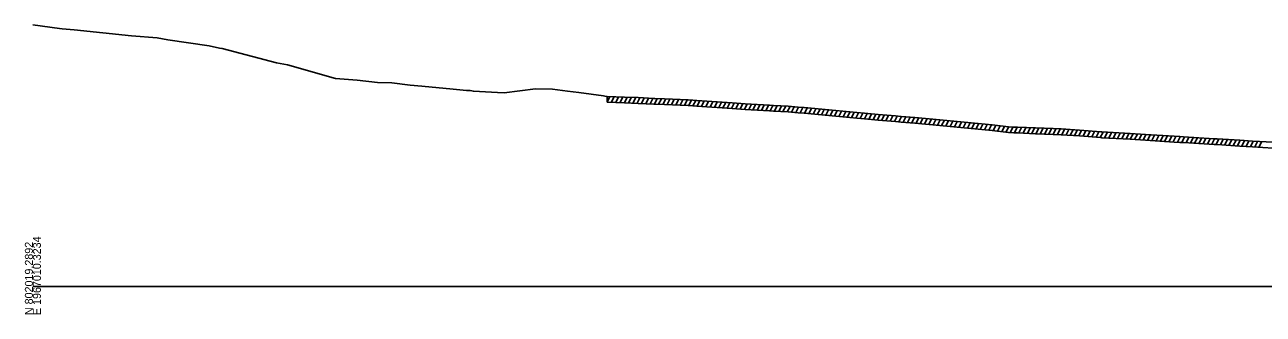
# Model space of a CAD drawing. Extents: x 1017 to 19997, y -1947 to 50737.
# Drawn here: x 11997.2 to 12430.4, y 41490.3 to 41591.4 of the extents above; entities that cross this region are included whole.
import ezdxf

# ---------------------------------------------------------------- set-up
doc = ezdxf.new("R2010")
doc.units = 0
for name, color, linetype in [('RD_GPK_XS_Cell', 7, 'Continuous'), ('RD_XS_ExGround', 7, 'Continuous'), ('RD_XS_ExPaveRet', 7, 'Continuous')]:
    doc.layers.add(name, color=color, linetype=linetype)

msp = doc.modelspace()

# ---------------------------------------------------------------- linework, layer by layer
at = {"layer": 'RD_GPK_XS_Cell'}
msp.add_line((12000, 41500), (12600, 41500), dxfattribs=at)
at = {"layer": 'RD_XS_ExGround'}
msp.add_lwpolyline([(12000, 41591.44), (12009.28, 41590.15), (12010.25, 41590.07), (12014.41, 41589.67), (12034.44, 41587.63), (12043.44, 41586.91), (12047.25, 41586.15), (12061.63, 41584.12), (12065.28, 41583.3), (12066.2, 41583.13), (12085.26, 41578.19), (12089.01, 41577.48), (12105.82, 41572.68), (12113.49, 41572.08), (12120.51, 41571.3), (12125.62, 41571.1), (12131.97, 41570.32), (12136.02, 41569.94), (12146.97, 41568.97), (12151.67, 41568.51), (12152.94, 41568.43), (12154.1, 41568.23), (12162.51, 41567.76), (12164.85, 41567.66), (12175.78, 41569.02), (12181.79, 41568.9), (12187.02, 41568.22), (12191.01, 41567.77), (12199.65, 41566.6), (12200.13, 41566.55), (12200.9, 41566.44), (12206.91, 41566.2), (12211.75, 41565.99), (12217.2, 41565.72), (12217.54, 41565.73), (12220.95, 41565.57), (12229.28, 41565.18), (12230.84, 41565.09), (12232.23, 41565), (12244.57, 41564.16), (12249.15, 41563.87), (12257.66, 41563.36), (12259.08, 41563.28), (12264.18, 41562.98), (12267.69, 41562.68), (12269.76, 41562.5), (12280.9, 41561.5), (12288.24, 41560.78), (12290.93, 41560.53), (12295.65, 41560.11), (12301.71, 41559.61), (12303.71, 41559.43), (12308.52, 41559.01), (12317.26, 41558.27), (12328.24, 41557.15), (12335.53, 41556.46), (12341.29, 41555.83), (12343.14, 41555.71), (12344.39, 41555.65), (12350.73, 41555.39), (12356.95, 41555.15), (12359.7, 41555.04), (12366.11, 41554.64), (12373.61, 41554.01), (12373.93, 41553.99), (12383.9, 41553.42), (12389.17, 41553.11), (12399.28, 41552.48), (12401.22, 41552.35), (12402.5, 41552.27), (12406.17, 41552.05), (12413.18, 41551.63), (12414.25, 41551.57), (12422.19, 41551.08), (12426.67, 41550.79), (12433.83, 41550.37)], dxfattribs=at)
at = {"layer": 'RD_XS_ExPaveRet'}
for p, q in [((12200.9, 41564.44), (12200.9, 41566.44)), ((12200.9, 41564.44), (12201.88, 41566.4)), ((12202.4, 41564.38), (12203.38, 41566.34)), ((12203.9, 41564.32), (12204.88, 41566.28)), ((12205.4, 41564.26), (12206.38, 41566.22)), ((12206.9, 41564.2), (12207.87, 41566.16)), ((12208.4, 41564.14), (12209.37, 41566.1)), ((12209.9, 41564.07), (12210.87, 41566.03)), ((12211.4, 41564.01), (12212.37, 41565.96)), ((12212.9, 41563.94), (12213.87, 41565.89)), ((12214.4, 41563.86), (12215.37, 41565.81)), ((12215.9, 41563.79), (12216.87, 41565.74)), ((12217.4, 41563.73), (12218.38, 41565.69)), ((12218.9, 41563.67), (12219.87, 41565.62)), ((12220.4, 41563.6), (12221.37, 41565.55)), ((12221.9, 41563.53), (12222.87, 41565.48)), ((12223.4, 41563.45), (12224.37, 41565.41)), ((12224.9, 41563.38), (12225.87, 41565.34)), ((12226.4, 41563.31), (12227.37, 41565.27)), ((12227.9, 41563.24), (12228.87, 41565.2)), ((12229.4, 41563.17), (12230.37, 41565.12)), ((12230.9, 41563.09), (12231.86, 41565.03)), ((12232.4, 41562.99), (12233.36, 41564.93)), ((12233.9, 41562.89), (12234.86, 41564.82)), ((12235.4, 41562.79), (12236.36, 41564.72)), ((12200.9, 41564.44), (12206.91, 41564.2)), ((12206.91, 41564.2), (12211.75, 41563.99)), ((12211.75, 41563.99), (12217.2, 41563.72)), ((12217.2, 41563.72), (12217.54, 41563.73)), ((12217.54, 41563.73), (12220.95, 41563.57)), ((12220.95, 41563.57), (12229.28, 41563.18)), ((12229.28, 41563.18), (12230.84, 41563.09)), ((12230.84, 41563.09), (12232.23, 41563)), ((12232.23, 41563), (12244.57, 41562.16)), ((12236.9, 41562.69), (12237.86, 41564.62)), ((12238.4, 41562.58), (12239.36, 41564.52)), ((12239.9, 41562.48), (12240.86, 41564.42)), ((12241.4, 41562.38), (12242.36, 41564.31)), ((12242.9, 41562.28), (12243.86, 41564.21)), ((12244.4, 41562.18), (12245.36, 41564.11)), ((12244.57, 41562.16), (12249.15, 41561.87)), ((12245.9, 41562.08), (12246.86, 41564.02)), ((12247.4, 41561.98), (12248.36, 41563.92)), ((12248.9, 41561.89), (12249.87, 41563.83)), ((12249.15, 41561.87), (12257.66, 41561.36)), ((12250.4, 41561.8), (12251.37, 41563.74)), ((12251.9, 41561.71), (12252.87, 41563.65)), ((12253.4, 41561.62), (12254.37, 41563.56)), ((12254.9, 41561.52), (12255.87, 41563.47)), ((12256.4, 41561.43), (12257.37, 41563.37)), ((12257.66, 41561.36), (12259.08, 41561.28)), ((12257.9, 41561.34), (12258.87, 41563.29)), ((12259.08, 41561.28), (12264.18, 41560.98)), ((12259.4, 41561.26), (12260.37, 41563.2)), ((12260.9, 41561.17), (12261.87, 41563.12)), ((12262.4, 41561.09), (12263.37, 41563.03)), ((12263.9, 41561), (12264.86, 41562.93)), ((12264.18, 41560.98), (12267.69, 41560.68)), ((12265.4, 41560.88), (12266.35, 41562.8)), ((12266.9, 41560.75), (12267.85, 41562.67)), ((12267.69, 41560.68), (12269.76, 41560.5)), ((12268.4, 41560.62), (12269.35, 41562.53)), ((12269.76, 41560.5), (12280.9, 41559.5)), ((12269.9, 41560.49), (12270.85, 41562.4)), ((12271.4, 41560.35), (12272.35, 41562.27)), ((12272.9, 41560.22), (12273.85, 41562.13)), ((12274.4, 41560.08), (12275.35, 41562)), ((12275.9, 41559.95), (12276.85, 41561.86)), ((12277.4, 41559.81), (12278.35, 41561.73)), ((12278.9, 41559.68), (12279.85, 41561.59)), ((12280.4, 41559.55), (12281.35, 41561.46)), ((12281.9, 41559.4), (12282.85, 41561.31)), ((12283.4, 41559.26), (12284.35, 41561.16)), ((12284.9, 41559.11), (12285.85, 41561.02)), ((12286.4, 41558.96), (12287.35, 41560.87)), ((12287.9, 41558.82), (12288.85, 41560.73)), ((12289.4, 41558.67), (12290.35, 41560.58)), ((12290.9, 41558.53), (12291.85, 41560.45)), ((12280.9, 41559.5), (12288.24, 41558.78)), ((12288.24, 41558.78), (12290.93, 41558.53)), ((12290.93, 41558.53), (12295.65, 41558.11)), ((12292.4, 41558.4), (12293.35, 41560.32)), ((12293.9, 41558.27), (12294.85, 41560.18)), ((12295.4, 41558.14), (12296.36, 41560.05)), ((12295.65, 41558.11), (12301.71, 41557.61)), ((12296.9, 41558.01), (12297.86, 41559.93)), ((12298.4, 41557.89), (12299.36, 41559.81)), ((12299.9, 41557.76), (12300.86, 41559.68)), ((12301.4, 41557.64), (12302.35, 41559.55)), ((12301.71, 41557.61), (12303.71, 41557.43)), ((12302.9, 41557.5), (12303.85, 41559.42)), ((12303.71, 41557.43), (12308.52, 41557.01)), ((12304.4, 41557.37), (12305.35, 41559.29)), ((12305.9, 41557.24), (12306.85, 41559.16)), ((12307.4, 41557.11), (12308.35, 41559.03)), ((12308.52, 41557.01), (12317.26, 41556.27)), ((12308.9, 41556.98), (12309.86, 41558.9)), ((12310.4, 41556.85), (12311.36, 41558.77)), ((12311.9, 41556.73), (12312.86, 41558.65)), ((12313.4, 41556.6), (12314.36, 41558.52)), ((12314.9, 41556.47), (12315.86, 41558.39)), ((12316.4, 41556.34), (12317.35, 41558.26)), ((12317.26, 41556.27), (12328.24, 41555.15)), ((12317.9, 41556.21), (12318.85, 41558.11)), ((12319.4, 41556.05), (12320.35, 41557.95)), ((12320.9, 41555.9), (12321.85, 41557.8)), ((12322.4, 41555.74), (12323.35, 41557.65)), ((12323.9, 41555.59), (12324.85, 41557.49)), ((12325.4, 41555.44), (12326.35, 41557.34)), ((12326.9, 41555.28), (12327.85, 41557.19)), ((12328.4, 41555.13), (12329.35, 41557.04)), ((12329.9, 41554.99), (12330.85, 41556.9)), ((12331.4, 41554.85), (12332.35, 41556.76)), ((12332.9, 41554.71), (12333.85, 41556.62)), ((12334.4, 41554.57), (12335.35, 41556.48)), ((12335.9, 41554.42), (12336.84, 41556.32)), ((12337.4, 41554.26), (12338.34, 41556.15)), ((12328.24, 41555.15), (12335.53, 41554.46)), ((12335.53, 41554.46), (12341.29, 41553.83)), ((12338.9, 41554.09), (12339.84, 41555.99)), ((12340.4, 41553.93), (12341.35, 41555.83)), ((12341.29, 41553.83), (12343.14, 41553.71)), ((12341.9, 41553.79), (12342.87, 41555.73)), ((12343.14, 41553.71), (12344.39, 41553.65)), ((12343.4, 41553.7), (12344.37, 41555.66)), ((12344.39, 41553.65), (12350.73, 41553.39)), ((12344.9, 41553.63), (12345.88, 41555.59)), ((12346.4, 41553.57), (12347.38, 41555.53)), ((12347.9, 41553.51), (12348.88, 41555.47)), ((12349.4, 41553.45), (12350.38, 41555.41)), ((12350.73, 41553.39), (12356.95, 41553.15)), ((12350.9, 41553.39), (12351.88, 41555.35)), ((12352.4, 41553.33), (12353.38, 41555.29)), ((12353.9, 41553.27), (12354.88, 41555.23)), ((12355.4, 41553.21), (12356.38, 41555.17)), ((12356.9, 41553.15), (12357.88, 41555.11)), ((12356.95, 41553.15), (12359.7, 41553.04)), ((12358.4, 41553.09), (12359.38, 41555.05)), ((12359.7, 41553.04), (12366.11, 41552.64)), ((12359.9, 41553.03), (12360.87, 41554.97)), ((12361.4, 41552.93), (12362.37, 41554.87)), ((12362.9, 41552.84), (12363.87, 41554.78)), ((12364.4, 41552.75), (12365.37, 41554.69)), ((12365.9, 41552.66), (12366.86, 41554.58)), ((12366.11, 41552.64), (12373.61, 41552.01)), ((12367.4, 41552.53), (12368.36, 41554.45)), ((12368.9, 41552.41), (12369.86, 41554.33)), ((12370.4, 41552.28), (12371.36, 41554.2)), ((12371.9, 41552.15), (12372.86, 41554.07)), ((12373.4, 41552.02), (12374.36, 41553.96)), ((12373.61, 41552.01), (12373.93, 41551.99)), ((12373.93, 41551.99), (12383.9, 41551.42)), ((12374.9, 41551.93), (12375.87, 41553.88)), ((12376.4, 41551.85), (12377.37, 41553.79)), ((12377.9, 41551.76), (12378.87, 41553.7)), ((12379.4, 41551.67), (12380.37, 41553.62)), ((12380.9, 41551.59), (12381.87, 41553.53)), ((12382.4, 41551.5), (12383.37, 41553.45)), ((12383.9, 41551.42), (12384.87, 41553.36)), ((12385.4, 41551.33), (12386.37, 41553.27)), ((12386.9, 41551.24), (12387.87, 41553.18)), ((12388.4, 41551.15), (12389.37, 41553.09)), ((12389.9, 41551.06), (12390.87, 41553)), ((12391.4, 41550.97), (12392.37, 41552.91)), ((12392.9, 41550.87), (12393.87, 41552.81)), ((12394.4, 41550.78), (12395.37, 41552.72)), ((12395.9, 41550.69), (12396.87, 41552.63)), ((12397.4, 41550.59), (12398.37, 41552.53)), ((12398.9, 41550.5), (12399.87, 41552.44)), ((12400.4, 41550.4), (12401.36, 41552.34)), ((12401.9, 41550.31), (12402.87, 41552.25)), ((12403.4, 41550.22), (12404.37, 41552.16)), ((12404.9, 41550.12), (12405.87, 41552.07)), ((12406.4, 41550.03), (12407.37, 41551.97)), ((12407.9, 41549.94), (12408.87, 41551.88)), ((12409.4, 41549.85), (12410.37, 41551.8)), ((12383.9, 41551.42), (12389.17, 41551.11)), ((12389.17, 41551.11), (12399.28, 41550.48)), ((12399.28, 41550.48), (12401.22, 41550.35)), ((12401.22, 41550.35), (12402.5, 41550.27)), ((12402.5, 41550.27), (12406.17, 41550.05)), ((12406.17, 41550.05), (12413.18, 41549.63)), ((12410.9, 41549.76), (12411.87, 41551.71)), ((12412.4, 41549.67), (12413.37, 41551.62)), ((12413.18, 41549.63), (12414.25, 41549.57)), ((12413.9, 41549.59), (12414.87, 41551.54)), ((12414.25, 41549.57), (12422.19, 41549.08)), ((12415.4, 41549.5), (12416.37, 41551.44)), ((12416.9, 41549.41), (12417.87, 41551.35)), ((12418.4, 41549.32), (12419.37, 41551.26)), ((12419.9, 41549.22), (12420.87, 41551.16)), ((12421.4, 41549.13), (12422.37, 41551.07)), ((12422.19, 41549.08), (12426.67, 41548.79)), ((12422.9, 41549.04), (12423.86, 41550.97)), ((12424.4, 41548.94), (12425.36, 41550.87)), ((12425.9, 41548.84), (12426.86, 41550.78)), ((12426.67, 41548.79), (12433.83, 41548.37)), ((12427.4, 41548.74), (12428.37, 41550.69)), ((12428.9, 41548.66), (12429.87, 41550.6))]:
    msp.add_line(p, q, dxfattribs=at)

# ---------------------------------------------------------------- texts
at = {"layer": 'RD_GPK_XS_Cell'}
for s, p in [('E 1967010.3234', (12002.8, 41490)), ('N 802019.2892', (12000, 41490))]:
    msp.add_text(s, height=2.8, rotation=90, dxfattribs=at).set_placement(p)

doc.saveas('drawing.dxf')
